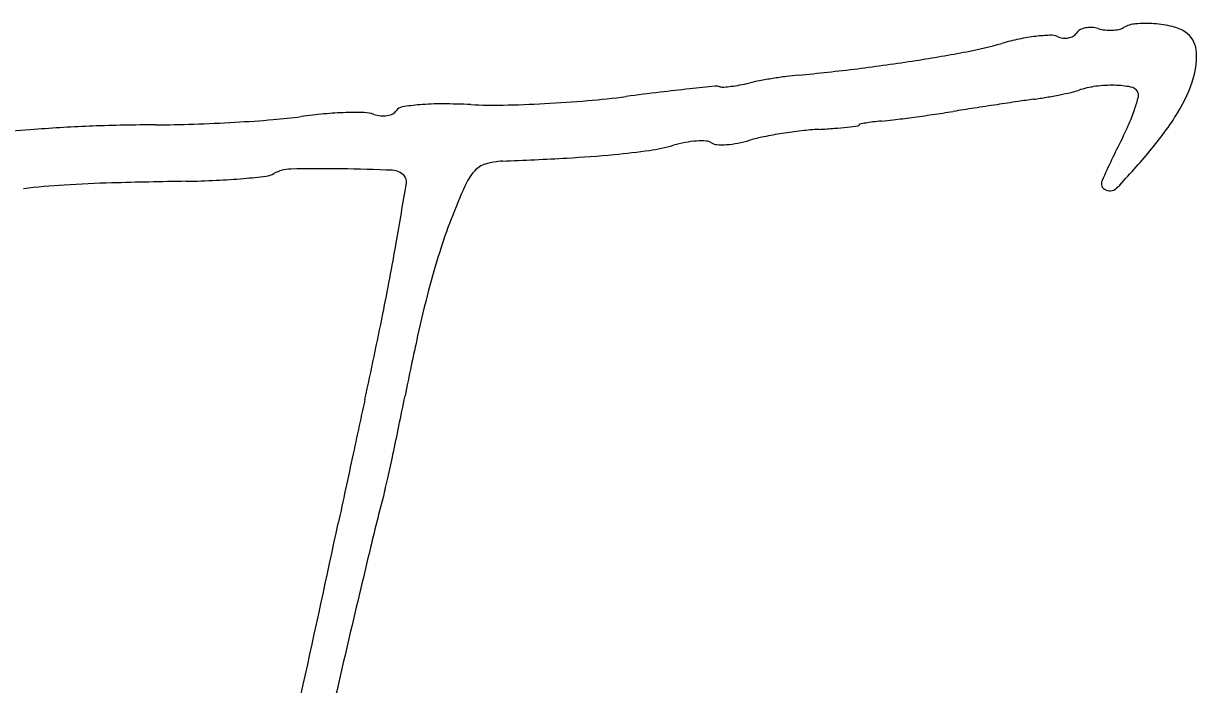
# Model space of a CAD drawing. Extents: x 0 to 34, y 0 to 22.
# Drawn here: x 24.7328 to 24.9922, y 9.1604 to 9.3065 of the extents above; entities that cross this region are included whole.
import ezdxf

# ---------------------------------------------------------------- set-up
doc = ezdxf.new("R2010")
doc.units = 0
doc.layers.add('SH_Text', color=7, linetype='Continuous')

msp = doc.modelspace()

# ---------------------------------------------------------------- linework, layer by layer
at = {"layer": 'SH_Text'}
for centre, radius, start, end in [((24.96384558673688, 9.305565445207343), 0.002130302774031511, 299.49733579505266, 326.46686831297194), ((24.96735995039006, 9.303236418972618), 0.002085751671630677, 117.74555025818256, 146.46695859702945), ((24.968492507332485, 9.301083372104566), 0.004518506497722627, 101.63031103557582, 117.7455241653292), ((24.968720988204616, 9.29997329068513), 0.00565185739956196, 87.20445761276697, 101.63032897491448), ((24.96870063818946, 9.29955632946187), 0.006069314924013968, 73.52940782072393, 87.20455448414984), ((24.972879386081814, 9.313690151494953), 0.008669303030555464, 253.5293522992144, 263.55612862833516), ((24.97310079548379, 9.315650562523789), 0.010642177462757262, 263.5561608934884, 272.1540550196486), ((24.973147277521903, 9.31441538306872), 0.009406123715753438, 272.1539141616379, 281.1438211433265), ((24.974286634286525, 9.308631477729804), 0.0035110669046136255, 281.14374071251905, 299.90186130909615), ((24.979213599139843, 9.300063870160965), 0.006372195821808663, 94.59297639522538, 119.90187402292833), ((24.980835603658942, 9.27987311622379), 0.026627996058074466, 85.84446586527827, 94.59294660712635), ((24.98081579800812, 9.279600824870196), 0.026901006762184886, 77.01973195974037, 85.84441855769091), ((24.98491477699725, 9.297383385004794), 0.00865214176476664, 56.46687083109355, 77.0197416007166), ((24.986719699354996, 9.300106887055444), 0.0053848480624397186, 6.148271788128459, 56.466960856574), ((24.925357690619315, 9.385028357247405), 0.08626921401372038, 280.7016917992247, 285.98755050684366), ((24.96395846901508, 9.250300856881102), 0.053878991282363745, 101.80561985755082, 105.9875183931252), ((24.96186166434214, 9.26033268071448), 0.043630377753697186, 96.90686292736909, 101.80559344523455), ((24.961110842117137, 9.266531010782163), 0.03738673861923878, 92.11719226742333, 96.90688035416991), ((24.959876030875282, 9.299932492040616), 0.003962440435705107, 67.19077656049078, 92.11721490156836), ((24.963082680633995, 9.307557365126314), 0.004309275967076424, 247.19072987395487, 263.71684006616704), ((24.96306200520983, 9.307369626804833), 0.004120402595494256, 263.71690600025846, 280.807882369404), ((24.96318275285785, 9.30673710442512), 0.003476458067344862, 280.8079250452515, 299.49752094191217), ((24.87498206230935, 9.651588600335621), 0.3575477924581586, 278.86374488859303, 280.70175408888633), ((24.976519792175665, 9.299008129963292), 0.015643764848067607, 343.39647463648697, 6.148304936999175), ((24.863112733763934, 9.731200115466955), 0.43804578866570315, 275.3706157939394, 277.09060280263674), ((24.865264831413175, 9.713898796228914), 0.42061113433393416, 277.09060469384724, 278.8637590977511), ((24.904307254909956, 9.24693035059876), 0.04770991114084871, 100.57674005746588, 103.43106820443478), ((24.91651215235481, 9.181567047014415), 0.11420292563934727, 99.08979618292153, 100.57671538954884), ((24.91712349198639, 9.177747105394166), 0.11807147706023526, 97.61236022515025, 99.08988331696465), ((24.910445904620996, 9.227711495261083), 0.06766284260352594, 95.37060985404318, 97.61240761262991), ((24.96100548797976, 9.303634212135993), 0.03183309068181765, 328.0798157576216, 343.3964267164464), ((24.957638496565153, 8.594414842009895), 0.7019445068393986, 96.88125112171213, 97.49775222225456), ((24.922511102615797, 8.885486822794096), 0.4087605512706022, 95.95689766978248, 96.88118817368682), ((24.965339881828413, 8.475019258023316), 0.8214564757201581, 95.56401379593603, 95.95683327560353), ((24.886004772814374, 9.289407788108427), 0.0032127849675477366, 75.81800414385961, 95.56400319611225), ((24.887459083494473, 9.295162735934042), 0.0027230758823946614, 255.81781995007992, 274.06340446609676), ((24.88552253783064, 9.322422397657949), 0.03005143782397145, 274.0634968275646, 277.2001303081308), ((24.885100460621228, 9.325763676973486), 0.03341927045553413, 277.20007545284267, 280.5477443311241), ((24.88375200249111, 9.333005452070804), 0.04078552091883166, 280.54778804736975, 283.43098874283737), ((24.943424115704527, 9.383540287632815), 0.09463727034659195, 281.2595690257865, 282.83380310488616), ((24.960690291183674, 9.307749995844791), 0.016905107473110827, 282.8337538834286, 288.46708605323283), ((24.972655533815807, 9.271921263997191), 0.020868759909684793, 97.63410830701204, 108.46708229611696), ((24.973362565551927, 9.266645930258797), 0.02619126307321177, 88.49765659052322, 97.63401150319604), ((24.973446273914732, 9.269839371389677), 0.02299672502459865, 79.5316635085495, 88.49754317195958), ((24.977219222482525, 9.290259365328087), 0.002231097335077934, 29.901928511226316, 79.53160262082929), ((24.977875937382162, 9.290637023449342), 0.0014735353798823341, 345.59772925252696, 29.9018984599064), ((24.824573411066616, 9.237309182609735), 0.051382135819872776, 94.64299329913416, 99.01367297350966), ((24.82535879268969, 9.227638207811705), 0.06108494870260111, 89.86450149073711, 94.64296449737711), ((24.825190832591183, 9.156631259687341), 0.13209209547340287, 87.18018685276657, 89.86448596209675), ((24.83682280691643, 9.39279253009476), 0.10435546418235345, 267.1802423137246, 271.10507784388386), ((24.833458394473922, 9.567213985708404), 0.27880936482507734, 271.10505433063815, 272.9898138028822), ((24.83265255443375, 9.582648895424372), 0.2942652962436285, 272.9897520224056, 274.85594890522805), ((24.841899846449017, 9.473802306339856), 0.18502660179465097, 274.8559049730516, 277.49781093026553), ((25.221195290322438, 7.480361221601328), 1.828703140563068, 98.59025520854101, 98.75022499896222), ((25.19859983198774, 7.629944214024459), 1.6774231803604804, 98.4287088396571, 98.59028291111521), ((25.023812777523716, 8.809508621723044), 0.4849791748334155, 98.0216604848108, 98.42868927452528), ((24.942092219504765, 9.389389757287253), 0.10063194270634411, 278.0216689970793, 279.6754256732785), ((24.941093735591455, 9.395245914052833), 0.10657261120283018, 279.675456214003, 281.25954469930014), ((24.942530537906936, 9.299713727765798), 0.037965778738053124, 341.3889448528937, 345.59764882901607), ((24.779474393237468, 9.391200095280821), 0.1062968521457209, 274.6049819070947, 277.95013030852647), ((24.808153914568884, 9.1858381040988), 0.10105806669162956, 95.06534189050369, 97.95014661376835), ((24.806576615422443, 9.203632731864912), 0.08319367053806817, 91.72751205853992, 95.06532815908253), ((24.806320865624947, 9.212112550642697), 0.07470999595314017, 88.59362887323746, 91.7275126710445), ((24.807985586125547, 9.279919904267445), 0.006882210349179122, 70.57556790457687, 88.5936285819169), ((24.81237042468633, 9.292354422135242), 0.006302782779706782, 250.57562970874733, 264.31540345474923), ((24.812299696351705, 9.291643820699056), 0.005588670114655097, 264.31534039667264, 279.35174684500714), ((24.8124983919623, 9.290437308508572), 0.004365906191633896, 279.35171303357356, 296.38639436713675), ((24.81353187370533, 9.288354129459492), 0.0020404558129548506, 296.38641486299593, 326.46694874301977), ((24.81682208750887, 9.28617365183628), 0.0019066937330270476, 99.01373130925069, 146.46689580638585), ((24.871666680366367, 9.712148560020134), 0.43029263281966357, 277.68194951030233, 278.30165915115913), ((24.875435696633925, 9.686322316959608), 0.40419281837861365, 278.3015734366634, 278.95107665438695), ((25.148421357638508, 7.953170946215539), 1.3503255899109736, 98.75023946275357, 98.9510038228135), ((24.94023840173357, 9.300485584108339), 0.040384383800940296, 336.48727005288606, 341.3889785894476), ((24.926816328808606, 9.324931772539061), 0.07211316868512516, 319.7678029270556, 328.0798367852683), ((24.760024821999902, 8.962014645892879), 0.3220098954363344, 92.12471397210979, 94.42953088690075), ((24.763814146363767, 8.85987130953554), 0.4242234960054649, 90.25023732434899, 92.1246842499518), ((24.7606994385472, 9.573071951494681), 0.2889839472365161, 270.2501994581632, 271.92756074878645), ((24.757187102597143, 9.677442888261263), 0.3934139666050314, 271.92752206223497, 273.25860264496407), ((24.75904104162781, 9.644887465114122), 0.3608057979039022, 273.25853854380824, 274.6049738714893), ((24.898402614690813, 9.46232238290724), 0.17952590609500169, 273.28443404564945, 274.36983717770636), ((24.905097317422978, 9.374713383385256), 0.09166148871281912, 274.36986850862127, 276.1647939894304), ((24.888175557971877, 9.531381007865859), 0.24924032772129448, 276.1647036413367, 276.72757624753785), ((24.917350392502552, 9.284054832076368), 0.00019935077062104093, 276.7276832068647, 358.18456670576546), ((24.917753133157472, 9.284042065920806), 0.0002035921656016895, 101.65643705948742, 178.1843052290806), ((24.926704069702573, 9.2406537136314), 0.044505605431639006, 99.95529118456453, 101.65648622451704), ((24.92406991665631, 9.255661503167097), 0.02926839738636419, 96.79469809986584, 99.95539126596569), ((24.9272717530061, 9.228788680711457), 0.056331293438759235, 94.85834399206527, 96.79466608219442), ((24.91674174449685, 9.352674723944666), 0.06800145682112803, 274.8583052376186, 277.0677912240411), ((24.877925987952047, 9.6657420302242), 0.3834658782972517, 277.0677720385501, 277.6819813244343), ((24.918748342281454, 9.309835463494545), 0.06382031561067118, 333.00826088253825, 336.48722255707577), ((24.77765191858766, 8.734469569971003), 0.5502367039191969, 94.42958060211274, 96.08769153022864), ((24.885799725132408, 9.30637524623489), 0.026793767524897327, 280.6874755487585, 286.4488419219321), ((24.90358268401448, 9.246143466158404), 0.036008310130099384, 101.36521120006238, 106.44880477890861), ((24.915859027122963, 9.185067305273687), 0.09830603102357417, 98.96266744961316, 101.36510607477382), ((24.916794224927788, 9.179137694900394), 0.1043089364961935, 96.58681111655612, 98.9626673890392), ((24.912538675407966, 9.215992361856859), 0.06720939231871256, 93.28435297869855, 96.58688228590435), ((25.145510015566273, 9.194335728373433), 0.1906615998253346, 153.0082418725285, 156.04199078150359), ((24.84800890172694, 9.443587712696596), 0.1667658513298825, 275.30005943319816, 278.007731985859), ((24.86594519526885, 9.316089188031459), 0.03801188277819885, 278.0077341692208, 286.1249836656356), ((24.88388634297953, 9.254032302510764), 0.02658642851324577, 100.35474755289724, 106.12504641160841), ((24.88297034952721, 9.259045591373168), 0.021490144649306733, 93.58625385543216, 100.35481294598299), ((24.882708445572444, 9.263224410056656), 0.017303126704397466, 86.56833518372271, 93.58624895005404), ((24.88360031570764, 9.278097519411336), 0.0024033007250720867, 56.466973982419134, 86.56823131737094), ((24.886243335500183, 9.28208568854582), 0.002381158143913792, 236.46695327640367, 266.87067147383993), ((24.887059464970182, 9.297013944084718), 0.017331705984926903, 266.87073763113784, 273.9039922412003), ((24.88677238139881, 9.3012212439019), 0.021548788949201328, 273.90389707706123, 280.6875690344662), ((24.79801258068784, 9.433903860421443), 0.24082985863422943, 317.20214108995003, 319.7677389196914), ((24.836534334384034, 9.27025593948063), 0.005405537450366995, 107.01870901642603, 138.46636411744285), ((24.839339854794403, 9.261090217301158), 0.014991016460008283, 92.32465092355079, 107.01872701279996), ((24.80128505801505, 10.198522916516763), 0.923213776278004, 272.3246280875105, 273.20491611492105), ((24.83677936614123, 9.564639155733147), 0.28833704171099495, 273.2048873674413, 275.30002106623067), ((24.78594947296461, 9.277157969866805), 0.004453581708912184, 276.6129933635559, 299.90184506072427), ((24.7920207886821, 9.266600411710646), 0.0077252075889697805, 91.0996625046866, 119.90183296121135), ((24.79827002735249, 8.941028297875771), 0.33335729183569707, 89.18325270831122, 91.0996372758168), ((24.796701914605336, 8.830974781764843), 0.4434219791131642, 87.71270800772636, 89.18335589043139), ((24.81425241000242, 9.270374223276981), 0.0036721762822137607, 43.18439429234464, 87.71277675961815), ((24.815456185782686, 9.271504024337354), 0.0020212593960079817, 350.60670588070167, 43.18445201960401), ((24.84191954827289, 9.265485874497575), 0.012599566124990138, 138.46639382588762, 156.22614108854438), ((24.75402436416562, 9.079708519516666), 0.1914525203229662, 93.65812727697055, 96.36946624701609), ((24.76019849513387, 8.983132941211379), 0.2882252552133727, 91.56431685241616, 93.65807556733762), ((24.795644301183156, 7.685091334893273), 1.5867507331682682, 90.97200947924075, 91.56421733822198), ((24.76486969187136, 9.498966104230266), 0.22738508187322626, 270.97193295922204, 272.65983610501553), ((24.768394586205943, 9.42309355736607), 0.1514306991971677, 272.6597837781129, 274.9487886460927), ((24.766518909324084, 9.44475737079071), 0.17317556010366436, 274.9487387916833, 276.61303733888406), ((23.34484778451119, 9.514785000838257), 1.4926166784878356, 350.09287183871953, 350.6066995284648), ((24.992394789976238, 9.199200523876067), 0.17702750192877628, 156.2261843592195, 158.80071920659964), ((24.972688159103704, 9.271129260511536), 0.0015461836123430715, 156.04195795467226, 248.0897610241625), ((24.97299158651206, 9.271883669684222), 0.0023593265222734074, 248.0897553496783, 317.20214309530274), ((24.939496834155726, 9.219717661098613), 0.12028997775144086, 158.80077971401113, 162.53475901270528), ((24.22342698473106, 9.36133598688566), 0.6007377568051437, 348.573845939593, 350.09284940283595), ((24.990255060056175, 9.203747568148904), 0.17350126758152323, 162.5347799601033, 165.37238031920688), ((25.080058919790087, 9.180309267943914), 0.2663133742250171, 165.37239833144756, 167.61190447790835), ((23.5525276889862, 9.496934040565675), 1.2852030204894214, 347.7136253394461, 348.57374554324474), ((25.561642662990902, 9.074531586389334), 0.7593770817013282, 167.6119398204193, 168.63683989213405), ((23.51962094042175, 9.484909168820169), 1.3234725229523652, 348.3427999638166, 348.63684174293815), ((27.57590410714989, 8.620698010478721), 2.832484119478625, 167.71361891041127, 167.81606375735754), ((36.23177783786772, 6.751766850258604), 11.687824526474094, 167.8160392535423, 167.85179181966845), ((23.80929421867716, 9.425144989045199), 1.0276983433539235, 347.9874114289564, 348.34287416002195), ((37.465293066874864, 6.4862288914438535), 12.94959717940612, 167.85175097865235, 167.887274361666), ((23.81636225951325, 9.423638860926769), 1.0204716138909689, 347.6861536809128, 347.98752930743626), ((24.756471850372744, 9.218423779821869), 0.05822462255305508, 345.25877347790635, 347.6861902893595), ((35.16103460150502, 6.98075706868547), 10.592869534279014, 167.88728828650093, 167.92854124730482), ((25.403715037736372, 9.048124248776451), 0.6110478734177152, 165.25871942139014, 166.5111926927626), ((19.156669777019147, 10.403447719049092), 5.773391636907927, 347.5660705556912, 347.9286379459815), ((28.648516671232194, 8.269784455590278), 3.9478952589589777, 166.5111614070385, 166.8267463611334), ((29.598409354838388, 8.047461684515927), 4.923458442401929, 166.82680055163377, 167.07936024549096), ((23.857402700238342, 9.36700485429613), 0.9597543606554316, 346.19953049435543, 347.5661332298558)]:
    msp.add_arc(centre, radius, start, end, dxfattribs=at)

doc.saveas('drawing.dxf')
